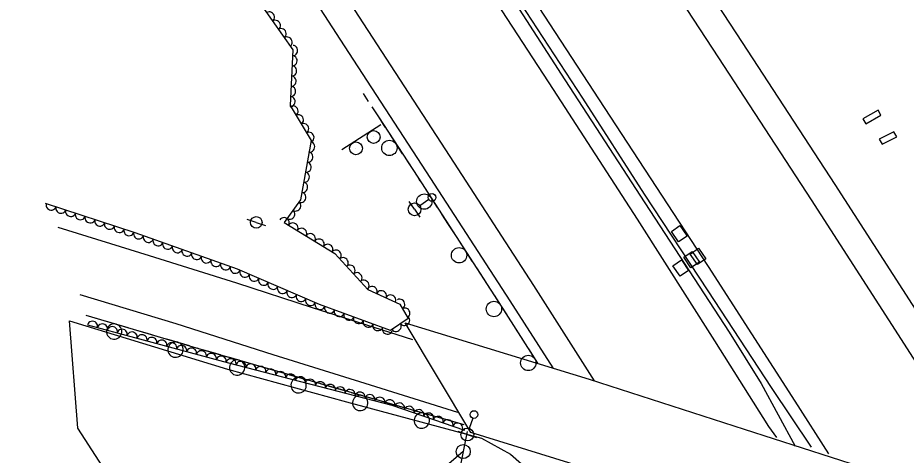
# Model space of a CAD drawing. Extents: x 1746719 to 1766531, y 631721 to 662391.
# Drawn here: x 1758675.1 to 1759021.9, y 643107.3 to 643278.2 of the extents above; entities that cross this region are included whole.
import ezdxf

# ---------------------------------------------------------------- set-up
doc = ezdxf.new("R2010")
doc.units = 0
for name, color, linetype in [('SURVEY - AERIAL SURVEY - Photo Control - Points - Elevations', 7, 'Continuous'), ('SURVEY - AERIAL SURVEY - Photo Control - Points - Locators', 7, 'Continuous'), ('SURVEY - AERIAL SURVEY - Photo Control - Points - Numbers', 7, 'Continuous'), ('SURVEY - AERIAL SURVEY - Photo Control with Text', 7, 'Continuous'), ('SURVEY - CENTERLINE - Existing Roads - Development', 7, 'Continuous'), ('SURVEY - CENTERLINE - Existing Roads Curve Text', 7, 'Continuous'), ('SURVEY - CENTERLINE - Existing Roads Text', 7, 'Continuous'), ('SURVEY - CENTERLINE - Preliminary Curve Text', 7, 'Continuous'), ('SURVEY - CONTROL - Grid', 7, 'Continuous')]:
    doc.layers.add(name, color=color, linetype=linetype)

msp = doc.modelspace()

# ---------------------------------------------------------------- linework, layer by layer
at = {"layer": 'SURVEY - AERIAL SURVEY - Photo Control - Points - Elevations'}
for points in [[(1758528.06, 643931.93), (1758563.85, 643876.61), (1758601.12, 643819.25), (1758634.52, 643767.49), (1758665.16, 643720.35), (1758703.51, 643661.29), (1758738.55, 643607.32), (1758780.47, 643542.02), (1758810.94, 643495.12), (1758838.28, 643453.17), (1758866.99, 643408.66), (1758892.36, 643369.61), (1758923.55, 643321.11), (1758957.87, 643268.54), (1758994.04, 643213.01), (1759028.02, 643160.29), (1759080.26, 643078.92)], [(1758518.82, 643925.96), (1758554.62, 643870.63), (1758591.89, 643813.27), (1758625.29, 643761.51), (1758655.94, 643714.35), (1758694.29, 643655.3), (1758729.31, 643601.35), (1758771.23, 643536.05), (1758801.72, 643489.13), (1758829.05, 643447.19), (1758857.76, 643402.68), (1758883.12, 643363.64), (1758914.32, 643315.13), (1758948.66, 643262.53), (1758984.81, 643207.03), (1759018.77, 643154.33), (1759063.92, 643084.02)], [(1758478.52, 643899.88), (1758514.34, 643844.52), (1758551.6, 643787.18), (1758585, 643735.42), (1758615.69, 643688.2), (1758654.03, 643629.16), (1758688.99, 643575.32), (1758730.91, 643510.01), (1758761.49, 643462.94), (1758788.78, 643421.08), (1758817.46, 643376.6), (1758842.81, 643337.58), (1758874.04, 643289.02), (1758908.45, 643236.31), (1758944.53, 643180.93), (1758978.4, 643128.37), (1758991.56, 643107.86)], [(1758468.3, 643892.82), (1758518.79, 643814.29), (1758545.64, 643772.07), (1758573.58, 643729.23), (1758612.52, 643668.88), (1758655.85, 643601.7), (1758710.28, 643518.17), (1758755.48, 643448.9), (1758787.26, 643399.75), (1758819.19, 643350.04), (1758852.01, 643299.36), (1758884.04, 643250.16), (1758916.85, 643199.48), (1758947.08, 643151.96), (1758968.19, 643118.54), (1758971.32, 643114.19)], [(1758427.93, 643866.86), (1758478.35, 643788.43), (1758505.29, 643746.07), (1758533.31, 643703.11), (1758572.18, 643642.86), (1758615.58, 643575.58), (1758670.07, 643491.95), (1758715.22, 643422.76), (1758746.91, 643373.75), (1758778.85, 643324.02), (1758811.75, 643273.22), (1758843.78, 643224.02), (1758876.46, 643173.56), (1758900.11, 643136.38)], [(1758418.68, 643860.91), (1758469.08, 643782.51), (1758496.04, 643740.12), (1758524.08, 643697.13), (1758562.94, 643636.89), (1758606.35, 643569.6), (1758660.86, 643485.94), (1758706, 643416.76), (1758737.66, 643367.79), (1758769.61, 643318.06), (1758802.52, 643267.23), (1758834.56, 643218.03), (1758867.2, 643167.62), (1758883.89, 643141.38)], [(1758690.7, 643196.36), (1758726.36, 643185.23), (1758760.42, 643174.58), (1758790.04, 643165.01), (1758829.23, 643152.49)], [(1758699.36, 643170.11), (1758736.82, 643158.73), (1758774.69, 643146.64), (1758810.51, 643135.47), (1758846.75, 643124.14)]]:
    msp.add_lwpolyline(points, dxfattribs=at)
at = {"layer": 'SURVEY - AERIAL SURVEY - Photo Control - Points - Locators'}
for points in [[(1758695.26, 643159.83), (1758757.02, 643140.9), (1758803.44, 643128.15), (1758856.09, 643113.98), (1758867.37, 643107.66), (1758880.26, 643096.33)], [(1758715.17, 643092), (1758698.5, 643117.79), (1758695.26, 643159.83)]]:
    msp.add_lwpolyline(points, dxfattribs=at)
at = {"layer": 'SURVEY - AERIAL SURVEY - Photo Control - Points - Numbers'}
for points in [[(1758474.42, 643896.69), (1758499.1, 643858.3), (1758522.7, 643822.19), (1758544.63, 643788), (1758567.84, 643751.26), (1758589.99, 643717.73), (1758617.15, 643676.37), (1758645.44, 643632.14), (1758667.24, 643598.9), (1758699.36, 643549.24), (1758720.79, 643516.12), (1758745.17, 643478.53), (1758765.34, 643446.49), (1758792.97, 643404.34), (1758817.4, 643366.56), (1758846.78, 643320.84), (1758873.44, 643280.56), (1758895.52, 643246.69), (1758919.66, 643209.23), (1758944.42, 643171.53), (1758969.21, 643133.78), (1758984.79, 643110.37)], [(1758472.93, 643895.91), (1758511.15, 643837.03), (1758541.32, 643789.92), (1758579.58, 643730.89), (1758612.54, 643680.31), (1758640.13, 643637.02), (1758671.38, 643589.3), (1758696.06, 643550.94), (1758734.52, 643491.6), (1758769.46, 643437.46), (1758798.96, 643391.67), (1758828.14, 643347.01), (1758855.82, 643304.89), (1758888.58, 643253.95), (1758919.89, 643205.82), (1758952.75, 643155.4), (1758965.25, 643135.33), (1758978.51, 643110.86)], [(1758809.86, 643248.51), (1758811.83, 643245.49)], [(1758813.31, 643243.33), (1758815.87, 643239.4)], [(1758815.87, 643239.4), (1758831.2, 643215.85), (1758863.83, 643165.46), (1758878, 643143.18)], [(1758815.87, 643239.4), (1758818.44, 643235.46)], [(1758820.18, 643232.78), (1758825.2, 643225.07)], [(1758826.95, 643222.38), (1758829.51, 643218.45)], [(1758829.51, 643218.45), (1758831.2, 643215.85), (1758832.07, 643214.5)], [(1758833.81, 643211.82), (1758838.81, 643204.09)], [(1758840.55, 643201.41), (1758843.11, 643197.46)], [(1758843.11, 643197.46), (1758845.66, 643193.52)], [(1758847.4, 643190.83), (1758852.4, 643183.11)], [(1758854.14, 643180.42), (1758856.7, 643176.48)], [(1758856.7, 643176.48), (1758859.25, 643172.53)], [(1758860.99, 643169.85), (1758863.83, 643165.46), (1758865.96, 643162.11)], [(1758701.62, 643161.97), (1758745.65, 643149.01), (1758789.21, 643136.4), (1758834.06, 643123.55), (1758849.2, 643119.32)], [(1758701.62, 643161.97), (1758706.12, 643160.64)], [(1758709.2, 643159.74), (1758718.02, 643157.14)], [(1758867.68, 643159.41), (1758870.2, 643155.44)], [(1758721.09, 643156.23), (1758725.6, 643154.91)], [(1758725.6, 643154.91), (1758730.11, 643153.58)], [(1758870.2, 643155.44), (1758872.72, 643151.48)], [(1758733.18, 643152.68), (1758742, 643150.08)], [(1758745.07, 643149.18), (1758745.65, 643149.01), (1758749.59, 643147.87)], [(1758749.59, 643147.87), (1758754.1, 643146.56)], [(1758874.44, 643148.78), (1758878, 643143.18)], [(1758757.18, 643145.67), (1758766.01, 643143.11)], [(1758769.09, 643142.23), (1758773.6, 643140.92)], [(1758773.6, 643140.92), (1758778.12, 643139.61)], [(1758781.19, 643138.72), (1758789.21, 643136.4), (1758790.03, 643136.17)], [(1758793.11, 643135.29), (1758797.62, 643133.99)], [(1758797.62, 643133.99), (1758802.14, 643132.7)], [(1758805.22, 643131.82), (1758814.06, 643129.28)], [(1758817.14, 643128.4), (1758821.66, 643127.11)], [(1758821.66, 643127.11), (1758826.18, 643125.81)], [(1758829.25, 643124.93), (1758834.06, 643123.55), (1758838.1, 643122.43)], [(1758841.19, 643121.56), (1758845.71, 643120.3)], [(1758845.71, 643120.3), (1758849.2, 643119.32)]]:
    msp.add_lwpolyline(points, dxfattribs=at)
for centre, start, end in [((1758820.15, 643227.32), 146.3371, 146.3231), ((1758833.77, 643206.36), 146.1908, 146.1768), ((1758847.36, 643185.38), 146.1908, 146.1768), ((1758860.95, 643164.39), 146.1908, 146.1768), ((1758712.72, 643155.57), 186.8685, 186.8545), ((1758736.7, 643148.51), 186.8685, 186.8545), ((1758760.72, 643141.52), 187.1345, 187.1205), ((1758874.36, 643143.32), 145.7275, 145.7135), ((1758784.73, 643134.58), 187.1345, 187.1205), ((1758808.77, 643127.68), 187.2806, 187.2666), ((1758832.8, 643120.79), 187.2806, 187.2666)]:
    msp.add_arc(centre, 3, start, end, dxfattribs=at)
at = {"layer": 'SURVEY - AERIAL SURVEY - Photo Control with Text'}
for points in [[(1758671.7, 643416.63), (1758684.01, 643414.05), (1758685.89, 643400.76), (1758702.08, 643381.93), (1758713.73, 643367.38), (1758725.54, 643363.12), (1758729.82, 643347.06), (1758738.47, 643315.68), (1758752.96, 643297.71), (1758770.32, 643282.86), (1758782.47, 643265.6), (1758781.4, 643243.83), (1758789.56, 643230.27), (1758785.52, 643207.08), (1758779.03, 643198.22), (1758798.86, 643186.09), (1758811.8, 643172.05), (1758824.26, 643166.29), (1758827.44, 643160.72), (1758820.6, 643156.01), (1758792.82, 643166.16), (1758760.9, 643179.9), (1758720.92, 643194.12), (1758685.88, 643205.66)], [(1758702.36, 643158.23), (1758757.31, 643143.32), (1758821.14, 643126.83), (1758849.42, 643117.02)]]:
    msp.add_lwpolyline(points, dxfattribs=at)
for centre, major_axis in [((1758773.39, 643278.5), (1.15, -1.64)), ((1758775.69, 643275.23), (1.15, -1.64)), ((1758778, 643271.96), (1.15, -1.64)), ((1758780.3, 643268.69), (1.15, -1.64)), ((1758782.46, 643265.37), (-0.1, -2)), ((1758782.26, 643261.38), (-0.1, -2)), ((1758782.06, 643257.38), (-0.1, -2)), ((1758781.87, 643253.39), (-0.1, -2)), ((1758781.67, 643249.39), (-0.1, -2)), ((1758781.47, 643245.4), (-0.1, -2)), ((1758782.65, 643241.75), (1.03, -1.71)), ((1758784.72, 643238.32), (1.03, -1.71)), ((1758786.78, 643234.89), (1.03, -1.71)), ((1758788.84, 643231.47), (1.03, -1.71)), ((1758789.12, 643227.7), (-0.34, -1.97)), ((1758788.43, 643223.76), (-0.34, -1.97)), ((1758787.74, 643219.82), (-0.34, -1.97)), ((1758787.05, 643215.88), (-0.34, -1.97)), ((1758786.36, 643211.94), (-0.34, -1.97)), ((1758785.68, 643208), (-0.34, -1.97)), ((1758688.12, 643204.92), (-1.9, 0.63)), ((1758691.92, 643203.67), (-1.9, 0.63)), ((1758695.72, 643202.42), (-1.9, 0.63)), ((1758781.35, 643201.38), (-1.18, -1.61)), ((1758783.71, 643204.61), (-1.18, -1.61)), ((1758699.52, 643201.17), (-1.9, 0.63)), ((1758703.32, 643199.92), (-1.9, 0.63)), ((1758779.1, 643198.17), (1.71, -1.04)), ((1758707.12, 643198.67), (-1.9, 0.63)), ((1758710.91, 643197.41), (-1.9, 0.63)), ((1758714.71, 643196.16), (-1.9, 0.63)), ((1758782.52, 643196.09), (1.71, -1.04)), ((1758785.93, 643194), (1.71, -1.04)), ((1758718.51, 643194.91), (-1.9, 0.63)), ((1758722.3, 643193.63), (-1.88, 0.67)), ((1758726.07, 643192.29), (-1.88, 0.67)), ((1758789.34, 643191.91), (1.71, -1.04)), ((1758729.84, 643190.95), (-1.88, 0.67)), ((1758733.61, 643189.6), (-1.88, 0.67)), ((1758792.75, 643189.82), (1.71, -1.04)), ((1758796.16, 643187.74), (1.71, -1.04)), ((1758737.38, 643188.26), (-1.88, 0.67)), ((1758741.14, 643186.92), (-1.88, 0.67)), ((1758744.91, 643185.58), (-1.88, 0.67)), ((1758799.43, 643185.47), (1.36, -1.47)), ((1758748.68, 643184.24), (-1.88, 0.67)), ((1758752.45, 643182.9), (-1.88, 0.67)), ((1758756.22, 643181.56), (-1.88, 0.67)), ((1758802.14, 643182.53), (1.36, -1.47)), ((1758759.99, 643180.22), (-1.88, 0.67)), ((1758763.69, 643178.7), (-1.84, 0.79)), ((1758804.85, 643179.59), (1.36, -1.47)), ((1758807.56, 643176.65), (1.36, -1.47)), ((1758767.36, 643177.12), (-1.84, 0.79)), ((1758771.03, 643175.54), (-1.84, 0.79)), ((1758810.27, 643173.71), (1.36, -1.47)), ((1758774.71, 643173.96), (-1.84, 0.79)), ((1758778.38, 643172.37), (-1.84, 0.79)), ((1758813.39, 643171.31), (1.82, -0.84)), ((1758817.02, 643169.64), (1.82, -0.84)), ((1758782.06, 643170.79), (-1.84, 0.79)), ((1758785.73, 643169.21), (-1.84, 0.79)), ((1758789.4, 643167.63), (-1.84, 0.79)), ((1758820.65, 643167.96), (1.82, -0.84)), ((1758824.27, 643166.27), (0.99, -1.74)), ((1758793.08, 643166.06), (-1.88, 0.69)), ((1758796.84, 643164.69), (-1.88, 0.69)), ((1758826.25, 643162.8), (0.99, -1.74)), ((1758800.6, 643163.32), (-1.88, 0.69)), ((1758804.35, 643161.94), (-1.88, 0.69)), ((1758704.29, 643157.71), (1.93, -0.52)), ((1758708.15, 643156.66), (1.93, -0.52)), ((1758808.11, 643160.57), (-1.88, 0.69)), ((1758811.87, 643159.2), (-1.88, 0.69)), ((1758815.63, 643157.82), (-1.88, 0.69)), ((1758822.83, 643157.54), (-1.65, -1.13)), ((1758826.12, 643159.81), (-1.65, -1.13)), ((1758712.01, 643155.61), (1.93, -0.52)), ((1758715.87, 643154.57), (1.93, -0.52)), ((1758719.73, 643153.52), (1.93, -0.52)), ((1758723.59, 643152.47), (1.93, -0.52)), ((1758819.38, 643156.45), (-1.88, 0.69)), ((1758727.45, 643151.42), (1.93, -0.52)), ((1758731.32, 643150.37), (1.93, -0.52)), ((1758735.18, 643149.33), (1.93, -0.52)), ((1758739.04, 643148.28), (1.93, -0.52)), ((1758742.9, 643147.23), (1.93, -0.52)), ((1758746.76, 643146.18), (1.93, -0.52)), ((1758750.62, 643145.13), (1.93, -0.52)), ((1758754.48, 643144.09), (1.93, -0.52)), ((1758758.34, 643143.05), (1.94, -0.5)), ((1758762.21, 643142.05), (1.94, -0.5)), ((1758766.09, 643141.05), (1.94, -0.5)), ((1758769.96, 643140.05), (1.94, -0.5)), ((1758773.83, 643139.05), (1.94, -0.5)), ((1758777.7, 643138.05), (1.94, -0.5)), ((1758781.58, 643137.05), (1.94, -0.5)), ((1758785.45, 643136.05), (1.94, -0.5)), ((1758789.32, 643135.05), (1.94, -0.5)), ((1758793.2, 643134.05), (1.94, -0.5)), ((1758797.07, 643133.05), (1.94, -0.5)), ((1758800.94, 643132.05), (1.94, -0.5)), ((1758804.81, 643131.05), (1.94, -0.5)), ((1758808.69, 643130.04), (1.94, -0.5)), ((1758812.56, 643129.04), (1.94, -0.5)), ((1758816.43, 643128.04), (1.94, -0.5)), ((1758820.31, 643127.04), (1.94, -0.5)), ((1758824.11, 643125.8), (1.89, -0.66)), ((1758827.88, 643124.49), (1.89, -0.66)), ((1758831.66, 643123.18), (1.89, -0.66)), ((1758835.44, 643121.87), (1.89, -0.66)), ((1758839.22, 643120.56), (1.89, -0.66)), ((1758843, 643119.25), (1.89, -0.66)), ((1758846.78, 643117.94), (1.89, -0.66))]:
    msp.add_ellipse(centre, major_axis=major_axis, ratio=0.940188, start_param=0, end_param=3.141593, dxfattribs=at)
at = {"layer": 'SURVEY - CENTERLINE - Existing Roads - Development'}
for p, q in [((1758829.99, 643203.33), (1758827.88, 643206.43)), ((1758835.57, 643207.12), (1758832.06, 643204.73)), ((1758829.99, 643203.33), (1758832.09, 643200.23)), ((1758768.2, 643198.23), (1758764.64, 643199.41)), ((1758768.2, 643198.23), (1758771.76, 643197.05)), ((1758852.68, 643121.75), (1758851.35, 643117.71)), ((1758850.56, 643115.34), (1758847, 643116.52)), ((1758850.56, 643115.34), (1758854.12, 643114.16))]:
    msp.add_line(p, q, dxfattribs=at)
for centre, radius in [((1758836.81, 643207.96), 1.5), ((1758829.99, 643203.33), 2.5), ((1758768.2, 643198.23), 2.25), ((1758853.15, 643123.17), 1.5), ((1758850.56, 643115.34), 2.5)]:
    msp.add_circle(centre, radius, dxfattribs=at)
at = {"layer": 'SURVEY - CENTERLINE - Existing Roads Curve Text'}
msp.add_line((1758848.97, 643108.69), (1758818.43, 643082.85), dxfattribs=at)
msp.add_lwpolyline([(1758850.54, 643116.53), (1758828.18, 643004.93)], dxfattribs=at)
msp.add_circle((1758848.97, 643108.69), 2.76, dxfattribs=at)
at = {"layer": 'SURVEY - CENTERLINE - Existing Roads Text'}
for p, q in [((1758851.9, 643116.11), (1758826.28, 643159.03)), ((1758826.28, 643159.03), (1758898.08, 643137.03)), ((1758898.08, 643137.03), (1758958.7, 643117.48)), ((1758958.7, 643117.48), (1759021.87, 643097.13)), ((1758913.52, 643097.17), (1758851.9, 643116.11))]:
    msp.add_line(p, q, dxfattribs=at)
for points in [[(1759010.89, 643242.08), (1759004.91, 643238.67), (1759006.13, 643236.75), (1759012, 643240.11), (1759010.89, 643242.08)], [(1759017.01, 643233.6), (1759011.36, 643230.69), (1759012.56, 643228.73), (1759018.26, 643231.65), (1759017.01, 643233.6)]]:
    msp.add_lwpolyline(points, dxfattribs=at)
at = {"layer": 'SURVEY - CENTERLINE - Preliminary Curve Text'}
for p, q in [((1758933.28, 643193.77), (1758933.28, 643193.77)), ((1758938.12, 643183.67), (1758938.12, 643183.67)), ((1758940.62, 643184.92), (1758940.62, 643184.92)), ((1758933.9, 643180.36), (1758933.9, 643180.36))]:
    msp.add_line(p, q, dxfattribs=at)
for points in [[(1758930.22, 643194.71), (1758933.53, 643196.96), (1758936.34, 643192.82), (1758933.03, 643190.57), (1758930.22, 643194.71)], [(1758935.06, 643184.61), (1758938.37, 643186.86), (1758941.18, 643182.72), (1758937.87, 643180.47), (1758935.06, 643184.61)], [(1758937.56, 643185.86), (1758940.87, 643188.11), (1758943.68, 643183.97), (1758940.37, 643181.72), (1758937.56, 643185.86)], [(1758930.84, 643181.3), (1758934.15, 643183.55), (1758936.96, 643179.41), (1758933.64, 643177.17), (1758930.84, 643181.3)]]:
    msp.add_lwpolyline(points, dxfattribs=at)
at = {"layer": 'SURVEY - CONTROL - Grid'}
for p, q in [((1758816.84, 643236.37), (1758801.57, 643226.63)), ((1758813.99, 643231.59), (1758813.99, 643231.59)), ((1758807.11, 643227.2), (1758807.11, 643227.2))]:
    msp.add_line(p, q, dxfattribs=at)
for centre in [(1758813.99, 643231.57), (1758807.11, 643227.18)]:
    msp.add_circle(centre, 2.5, dxfattribs=at)

doc.saveas('drawing.dxf')
